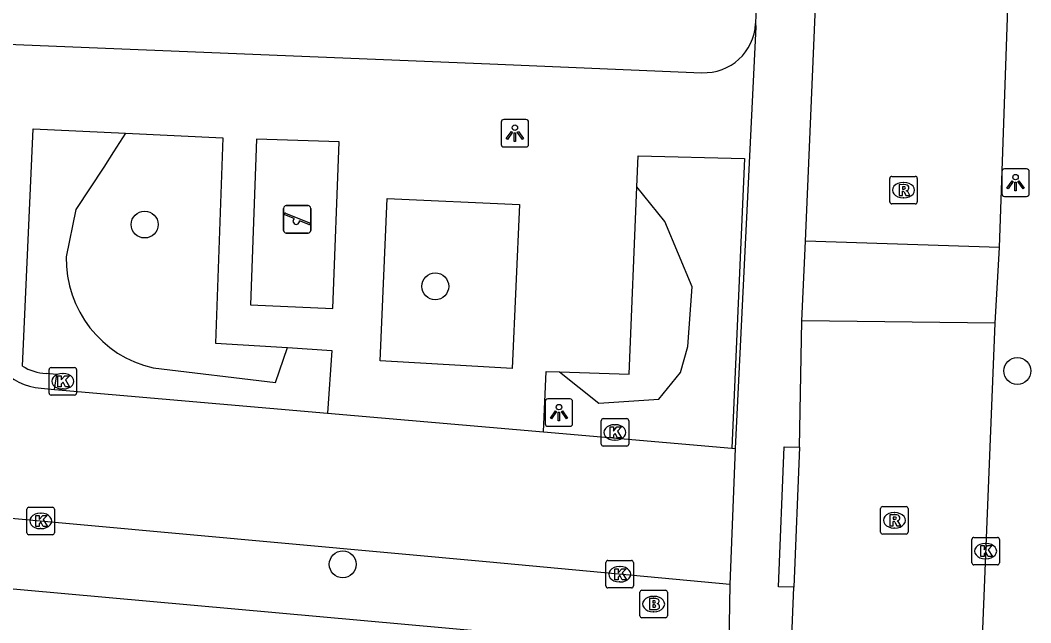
# Model space of a CAD drawing. Extents: x 161355 to 162026, y 386504 to 387459.
# Drawn here: x 161482.93 to 161519.68, y 387075.89 to 387097.8 of the extents above; entities that cross this region are included whole.
import ezdxf

# ---------------------------------------------------------------- set-up
doc = ezdxf.new("R2010")
doc.units = 0
for name, color, linetype in [('IMGEO_Boom', 7, 'Continuous'), ('IMGEO_Brandkraan', 7, 'Continuous'), ('IMGEO_Groenvoorziening', 7, 'Continuous'), ('IMGEO_Kolk', 7, 'Continuous'), ('IMGEO_Lichtpunt', 7, 'Continuous'), ('IMGEO_Rijbaan_lokaal_open', 7, 'Continuous'), ('IMGEO_Rioolput', 7, 'Continuous'), ('IMGEO_Speelvoorziening', 7, 'Continuous'), ('IMGEO_Voetpad_open', 7, 'Continuous')]:
    doc.layers.add(name, color=color, linetype=linetype)

msp = doc.modelspace()

# ---------------------------------------------------------------- linework, layer by layer
at = {"layer": 'IMGEO_Boom'}
for centre in [(161487.452, 387090.367), (161498.019, 387088.119), (161519.186, 387085.044), (161494.656, 387078.014)]:
    msp.add_circle(centre, 0.489, dxfattribs=at)
at = {"layer": 'IMGEO_Brandkraan'}
for p, q in [((161505.46, 387076.143), (161505.46, 387076.995)), ((161505.535, 387077.069), (161506.387, 387077.069)), ((161505.948, 387076.849), (161505.973, 387076.849)), ((161506.461, 387076.995), (161506.461, 387076.143)), ((161506.387, 387076.069), (161505.535, 387076.069)), ((161505.971, 387076.289), (161505.946, 387076.289))]:
    msp.add_line(p, q, dxfattribs=at)
for points in [[(161505.46, 387076.143), (161505.46, 387076.995)], [(161505.535, 387077.069), (161506.387, 387077.069)], [(161505.808, 387076.769), (161505.808, 387076.369), (161506.021, 387076.369)], [(161506.039, 387076.769), (161505.808, 387076.769)], [(161506.461, 387076.995), (161506.461, 387076.143)], [(161505.987, 387076.688), (161505.933, 387076.688), (161505.933, 387076.612)], [(161505.933, 387076.612), (161505.986, 387076.612)], [(161505.995, 387076.536), (161505.933, 387076.536), (161505.933, 387076.455)], [(161505.933, 387076.455), (161505.995, 387076.455)], [(161506.387, 387076.069), (161505.535, 387076.069)]]:
    msp.add_lwpolyline(points, dxfattribs=at)
for centre, radius, start, end in [((161505.537, 387076.993), 0.0765, 91.552, 178.448), ((161505.537, 387076.993), 0.0765, 91.552, 178.448), ((161506.043, 387076.624), 0.145, 59.4692, 91.5367), ((161506.068, 387076.671), 0.0922, 285.5137, 58.1501), ((161506.385, 387076.993), 0.0765, 1.552, 88.448), ((161506.385, 387076.993), 0.0765, 1.552, 88.448), ((161505.988, 387076.65), 0.0379, 267.8285, 90.9355), ((161505.996, 387076.495), 0.0404, 269.8759, 90.5077), ((161506.027, 387076.62), 0.251, 268.6676, 293.5347), ((161506.073, 387076.479), 0.105, 301.3115, 78.989), ((161505.537, 387076.145), 0.0765, 181.552, 268.448), ((161505.537, 387076.145), 0.0765, 181.552, 268.448), ((161506.385, 387076.145), 0.0765, 271.552, 358.448), ((161506.385, 387076.145), 0.0765, 271.552, 358.448)]:
    msp.add_arc(centre, radius, start, end, dxfattribs=at)
for centre, major_axis, ratio, start_param, end_param in [((161505.947, 387076.569), (-0.387, 0.002), 0.722429, 4.712389, 7.853982), ((161505.972, 387076.569), (-0.39, 0.002), 0.717154, 1.570796, 4.712389)]:
    msp.add_ellipse(centre, major_axis=major_axis, ratio=ratio, start_param=start_param, end_param=end_param, dxfattribs=at)
at = {"layer": 'IMGEO_Groenvoorziening'}
for points in [[(161486.758, 387093.686), (161486.325, 387093.012), (161485.97, 387092.457), (161484.951, 387090.912), (161484.601, 387089.193)], [(161502.536, 387085.011), (161503.97, 387083.868), (161506.147, 387084.012), (161506.934, 387084.987), (161507.201, 387085.938), (161507.362, 387088.105), (161506.373, 387090.476), (161505.355, 387091.732)], [(161487.758, 387085.153), (161492.21, 387084.618), (161492.651, 387085.891)]]:
    msp.add_lwpolyline(points, dxfattribs=at)
msp.add_arc((161488.676, 387089.124), 4.076, 179.0283, 256.9824, dxfattribs=at)
at = {"layer": 'IMGEO_Kolk'}
for p, q in [((161484.051, 387085.168), (161484.903, 387085.168)), ((161483.976, 387084.242), (161483.976, 387085.094)), ((161484.464, 387084.948), (161484.489, 387084.948)), ((161484.977, 387085.094), (161484.977, 387084.242)), ((161484.903, 387084.168), (161484.051, 387084.168)), ((161484.487, 387084.388), (161484.462, 387084.388)), ((161504.053, 387082.384), (161504.053, 387083.236)), ((161504.128, 387083.31), (161504.98, 387083.31)), ((161504.541, 387083.09), (161504.566, 387083.09)), ((161505.054, 387083.236), (161505.054, 387082.384)), ((161504.98, 387082.31), (161504.128, 387082.31)), ((161504.564, 387082.53), (161504.539, 387082.53)), ((161483.246, 387080.09), (161484.098, 387080.09)), ((161483.171, 387079.164), (161483.171, 387080.016)), ((161483.659, 387079.87), (161483.684, 387079.87)), ((161484.172, 387080.016), (161484.172, 387079.164)), ((161483.682, 387079.31), (161483.657, 387079.31)), ((161484.098, 387079.09), (161483.246, 387079.09)), ((161517.608, 387078.993), (161518.46, 387078.993)), ((161517.533, 387078.067), (161517.533, 387078.919)), ((161518.021, 387078.773), (161518.046, 387078.773)), ((161518.534, 387078.919), (161518.534, 387078.067)), ((161518.044, 387078.213), (161518.019, 387078.213)), ((161504.226, 387077.227), (161504.226, 387078.079)), ((161504.301, 387078.153), (161505.153, 387078.153)), ((161504.714, 387077.933), (161504.739, 387077.933)), ((161505.227, 387078.079), (161505.227, 387077.227)), ((161518.46, 387077.993), (161517.608, 387077.993)), ((161505.153, 387077.153), (161504.301, 387077.153)), ((161504.737, 387077.373), (161504.712, 387077.373))]:
    msp.add_line(p, q, dxfattribs=at)
for points in [[(161484.051, 387085.168), (161484.903, 387085.168)], [(161483.976, 387084.242), (161483.976, 387085.094)], [(161484.297, 387084.868), (161484.42, 387084.868), (161484.42, 387084.717), (161484.55, 387084.868), (161484.714, 387084.868), (161484.568, 387084.717), (161484.721, 387084.468), (161484.569, 387084.468), (161484.484, 387084.632), (161484.42, 387084.565), (161484.42, 387084.468), (161484.297, 387084.468), (161484.297, 387084.868)], [(161484.977, 387085.094), (161484.977, 387084.242)], [(161484.903, 387084.168), (161484.051, 387084.168)], [(161504.053, 387082.384), (161504.053, 387083.236)], [(161504.128, 387083.31), (161504.98, 387083.31)], [(161504.374, 387083.01), (161504.497, 387083.01), (161504.497, 387082.859), (161504.627, 387083.01), (161504.791, 387083.01), (161504.645, 387082.859), (161504.798, 387082.61), (161504.646, 387082.61), (161504.561, 387082.774), (161504.497, 387082.707), (161504.497, 387082.61), (161504.374, 387082.61), (161504.374, 387083.01)], [(161505.054, 387083.236), (161505.054, 387082.384)], [(161504.98, 387082.31), (161504.128, 387082.31)], [(161483.246, 387080.09), (161484.098, 387080.09)], [(161483.171, 387079.164), (161483.171, 387080.016)], [(161483.492, 387079.79), (161483.615, 387079.79), (161483.615, 387079.639), (161483.745, 387079.79), (161483.909, 387079.79), (161483.763, 387079.639), (161483.916, 387079.39), (161483.764, 387079.39), (161483.679, 387079.554), (161483.615, 387079.487), (161483.615, 387079.39), (161483.492, 387079.39), (161483.492, 387079.79)], [(161484.172, 387080.016), (161484.172, 387079.164)], [(161484.098, 387079.09), (161483.246, 387079.09)], [(161517.608, 387078.993), (161518.46, 387078.993)], [(161517.533, 387078.067), (161517.533, 387078.919)], [(161517.854, 387078.693), (161517.977, 387078.693), (161517.977, 387078.542), (161518.107, 387078.693), (161518.271, 387078.693), (161518.125, 387078.542), (161518.278, 387078.293), (161518.126, 387078.293), (161518.041, 387078.457), (161517.977, 387078.39), (161517.977, 387078.293), (161517.854, 387078.293), (161517.854, 387078.693)], [(161518.534, 387078.919), (161518.534, 387078.067)], [(161504.226, 387077.227), (161504.226, 387078.079)], [(161504.301, 387078.153), (161505.153, 387078.153)], [(161504.547, 387077.853), (161504.67, 387077.853), (161504.67, 387077.702), (161504.8, 387077.853), (161504.964, 387077.853), (161504.818, 387077.702), (161504.971, 387077.453), (161504.819, 387077.453), (161504.734, 387077.617), (161504.67, 387077.55), (161504.67, 387077.453), (161504.547, 387077.453), (161504.547, 387077.853)], [(161505.227, 387078.079), (161505.227, 387077.227)], [(161518.46, 387077.993), (161517.608, 387077.993)], [(161505.153, 387077.153), (161504.301, 387077.153)]]:
    msp.add_lwpolyline(points, dxfattribs=at)
for centre, start, end in [((161484.053, 387085.092), 91.552, 178.448), ((161484.053, 387085.092), 91.552, 178.448), ((161484.901, 387085.092), 1.552, 88.448), ((161484.901, 387085.092), 1.552, 88.448), ((161484.053, 387084.244), 181.552, 268.448), ((161484.053, 387084.244), 181.552, 268.448), ((161484.901, 387084.244), 271.552, 358.448), ((161484.901, 387084.244), 271.552, 358.448), ((161504.13, 387083.234), 91.552, 178.448), ((161504.13, 387083.234), 91.552, 178.448), ((161504.978, 387083.234), 1.552, 88.448), ((161504.978, 387083.234), 1.552, 88.448), ((161504.13, 387082.386), 181.552, 268.448), ((161504.13, 387082.386), 181.552, 268.448), ((161504.978, 387082.386), 271.552, 358.448), ((161504.978, 387082.386), 271.552, 358.448), ((161483.248, 387080.014), 91.552, 178.448), ((161483.248, 387080.014), 91.552, 178.448), ((161484.096, 387080.014), 1.552, 88.448), ((161484.096, 387080.014), 1.552, 88.448), ((161483.248, 387079.166), 181.552, 268.448), ((161483.248, 387079.166), 181.552, 268.448), ((161484.096, 387079.166), 271.552, 358.448), ((161484.096, 387079.166), 271.552, 358.448), ((161517.61, 387078.917), 91.552, 178.448), ((161517.61, 387078.917), 91.552, 178.448), ((161518.458, 387078.917), 1.552, 88.448), ((161518.458, 387078.917), 1.552, 88.448), ((161504.303, 387078.077), 91.552, 178.448), ((161504.303, 387078.077), 91.552, 178.448), ((161505.151, 387078.077), 1.552, 88.448), ((161505.151, 387078.077), 1.552, 88.448), ((161517.61, 387078.069), 181.552, 268.448), ((161517.61, 387078.069), 181.552, 268.448), ((161518.458, 387078.069), 271.552, 358.448), ((161518.458, 387078.069), 271.552, 358.448), ((161504.303, 387077.229), 181.552, 268.448), ((161504.303, 387077.229), 181.552, 268.448), ((161505.151, 387077.229), 271.552, 358.448), ((161505.151, 387077.229), 271.552, 358.448)]:
    msp.add_arc(centre, 0.0765, start, end, dxfattribs=at)
for centre, major_axis, ratio, start_param, end_param in [((161484.463, 387084.668), (-0.387, 0.002), 0.722429, 4.712389, 7.853982), ((161484.488, 387084.668), (-0.39, 0.002), 0.717154, 1.570796, 4.712389), ((161504.54, 387082.81), (-0.387, 0.002), 0.722429, 4.712389, 7.853982), ((161504.565, 387082.81), (-0.39, 0.002), 0.717154, 1.570796, 4.712389), ((161483.658, 387079.59), (-0.387, 0.002), 0.722429, 4.712389, 7.853982), ((161483.683, 387079.59), (-0.39, 0.002), 0.717154, 1.570796, 4.712389), ((161518.02, 387078.493), (-0.387, 0.002), 0.722429, 4.712389, 7.853982), ((161518.045, 387078.493), (-0.39, 0.002), 0.717154, 1.570796, 4.712389), ((161504.713, 387077.653), (-0.387, 0.002), 0.722429, 4.712389, 7.853982), ((161504.738, 387077.653), (-0.39, 0.002), 0.717154, 1.570796, 4.712389)]:
    msp.add_ellipse(centre, major_axis=major_axis, ratio=ratio, start_param=start_param, end_param=end_param, dxfattribs=at)
at = {"layer": 'IMGEO_Lichtpunt'}
for p, q in [((161500.417, 387094.089), (161500.417, 387093.282)), ((161500.417, 387094.089), (161500.417, 387093.282)), ((161501.319, 387094.184), (161500.511, 387094.184)), ((161501.319, 387094.184), (161500.511, 387094.184)), ((161501.413, 387093.282), (161501.413, 387094.089)), ((161501.413, 387093.282), (161501.413, 387094.089)), ((161500.511, 387093.188), (161501.319, 387093.188)), ((161500.511, 387093.188), (161501.319, 387093.188)), ((161518.622, 387092.293), (161518.622, 387091.486)), ((161518.622, 387092.293), (161518.622, 387091.486)), ((161519.524, 387092.388), (161518.716, 387092.388)), ((161519.524, 387092.388), (161518.716, 387092.388)), ((161519.618, 387091.486), (161519.618, 387092.293)), ((161519.618, 387091.486), (161519.618, 387092.293)), ((161518.716, 387091.392), (161519.524, 387091.392)), ((161518.716, 387091.392), (161519.524, 387091.392)), ((161502.019, 387083.932), (161502.019, 387083.125)), ((161502.019, 387083.932), (161502.019, 387083.125)), ((161502.921, 387084.027), (161502.113, 387084.027)), ((161502.921, 387084.027), (161502.113, 387084.027)), ((161503.015, 387083.125), (161503.015, 387083.932)), ((161503.015, 387083.125), (161503.015, 387083.932)), ((161502.113, 387083.031), (161502.921, 387083.031)), ((161502.113, 387083.031), (161502.921, 387083.031))]:
    msp.add_line(p, q, dxfattribs=at)
for points in [[(161500.791, 387093.753), (161500.83, 387093.725), (161500.642, 387093.463), (161500.604, 387093.49), (161500.791, 387093.753)], [(161500.893, 387093.705), (161500.94, 387093.705), (161500.94, 387093.383), (161500.893, 387093.383), (161500.893, 387093.705)], [(161501.003, 387093.725), (161501.041, 387093.752), (161501.228, 387093.49), (161501.189, 387093.462), (161501.003, 387093.725)], [(161518.996, 387091.957), (161519.035, 387091.929), (161518.847, 387091.667), (161518.809, 387091.694), (161518.996, 387091.957)], [(161519.098, 387091.909), (161519.145, 387091.909), (161519.145, 387091.587), (161519.098, 387091.587), (161519.098, 387091.909)], [(161519.208, 387091.929), (161519.246, 387091.956), (161519.433, 387091.694), (161519.394, 387091.666), (161519.208, 387091.929)], [(161502.393, 387083.596), (161502.432, 387083.568), (161502.244, 387083.306), (161502.206, 387083.333), (161502.393, 387083.596)], [(161502.495, 387083.548), (161502.542, 387083.548), (161502.542, 387083.226), (161502.495, 387083.226), (161502.495, 387083.548)], [(161502.605, 387083.568), (161502.643, 387083.595), (161502.83, 387083.333), (161502.791, 387083.305), (161502.605, 387083.568)]]:
    msp.add_lwpolyline(points, dxfattribs=at)
for centre in [(161500.916, 387093.887), (161519.121, 387092.091), (161502.518, 387083.73)]:
    msp.add_circle(centre, 0.0994, dxfattribs=at)
for centre, start, end in [((161500.511, 387094.089), 90, 180), ((161500.511, 387094.089), 90, 180), ((161501.319, 387094.089), 0, 90), ((161501.319, 387094.089), 0, 90), ((161500.511, 387093.282), 180, 270), ((161500.511, 387093.282), 180, 270), ((161501.319, 387093.282), 270, 0), ((161501.319, 387093.282), 270, 360), ((161518.716, 387092.293), 90, 180), ((161518.716, 387092.293), 90, 180), ((161519.524, 387092.293), 0, 90), ((161519.524, 387092.293), 0, 90), ((161518.716, 387091.486), 180, 270), ((161518.716, 387091.486), 180, 270), ((161519.524, 387091.486), 270, 0), ((161519.524, 387091.486), 270, 360), ((161502.113, 387083.932), 90, 180), ((161502.113, 387083.932), 90, 180), ((161502.921, 387083.932), 0, 90), ((161502.921, 387083.932), 0, 90), ((161502.113, 387083.125), 180, 270), ((161502.113, 387083.125), 180, 270), ((161502.921, 387083.125), 270, 0), ((161502.921, 387083.125), 270, 360)]:
    msp.add_arc(centre, 0.0946, start, end, dxfattribs=at)
at = {"layer": 'IMGEO_Rijbaan_lokaal_open'}
for points in [[(161511.482, 387089.761), (161512.919, 387123.336)], [(161518.541, 387089.529), (161518.878, 387099.285)], [(161511.352, 387086.863), (161511.482, 387089.761)], [(161518.541, 387089.529), (161511.482, 387089.761)], [(161518.375, 387086.785), (161518.541, 387089.529)], [(161511.261, 387082.272), (161511.352, 387086.863)], [(161518.375, 387086.785), (161511.352, 387086.863)], [(161517.25, 387058.822), (161518.375, 387086.785)], [(161483.691, 387084.416), (161484.178, 387084.374)], [(161484.178, 387084.374), (161494.098, 387083.514)], [(161494.098, 387083.514), (161501.954, 387082.833)], [(161508.736, 387077.285), (161500, 387078.089), (161444.439, 387083.16)], [(161501.954, 387082.833), (161508.802, 387082.24)], [(161508.93, 387082.229), (161508.736, 387077.285)], [(161508.802, 387082.24), (161508.93, 387082.229)], [(161511.261, 387082.272), (161511.056, 387077.183)], [(161510.258, 387057.427), (161511.056, 387077.183)]]:
    msp.add_lwpolyline(points, dxfattribs=at)
msp.add_arc((161483.832, 387086.57), 2.159, 178.4186, 266.2497, dxfattribs=at)
at = {"layer": 'IMGEO_Rioolput'}
for p, q in [((161514.547, 387091.192), (161514.547, 387092.044)), ((161514.622, 387092.118), (161515.474, 387092.118)), ((161515.035, 387091.898), (161515.06, 387091.898)), ((161515.548, 387092.044), (161515.548, 387091.192)), ((161515.474, 387091.118), (161514.622, 387091.118)), ((161515.058, 387091.338), (161515.033, 387091.338)), ((161514.215, 387079.186), (161514.215, 387080.038)), ((161514.29, 387080.112), (161515.142, 387080.112)), ((161515.216, 387080.038), (161515.216, 387079.186)), ((161514.703, 387079.892), (161514.728, 387079.892)), ((161514.726, 387079.332), (161514.701, 387079.332)), ((161515.142, 387079.112), (161514.29, 387079.112))]:
    msp.add_line(p, q, dxfattribs=at)
for points in [[(161514.547, 387091.192), (161514.547, 387092.044)], [(161514.622, 387092.118), (161515.474, 387092.118)], [(161515.136, 387091.816), (161514.884, 387091.818), (161514.884, 387091.418)], [(161515.548, 387092.044), (161515.548, 387091.192)], [(161514.884, 387091.418), (161515.008, 387091.418), (161515.008, 387091.58), (161515.019, 387091.58)], [(161515.062, 387091.737), (161515.008, 387091.737), (161515.008, 387091.656)], [(161515.008, 387091.656), (161515.06, 387091.656)], [(161515.066, 387091.551), (161515.137, 387091.418), (161515.277, 387091.418), (161515.212, 387091.544)], [(161515.474, 387091.118), (161514.622, 387091.118)], [(161514.215, 387079.186), (161514.215, 387080.038)], [(161514.29, 387080.112), (161515.142, 387080.112)], [(161515.216, 387080.038), (161515.216, 387079.186)], [(161514.804, 387079.81), (161514.552, 387079.812), (161514.552, 387079.412)], [(161514.73, 387079.731), (161514.676, 387079.731), (161514.676, 387079.65)], [(161514.552, 387079.412), (161514.676, 387079.412), (161514.676, 387079.574), (161514.687, 387079.574)], [(161514.676, 387079.65), (161514.728, 387079.65)], [(161514.734, 387079.545), (161514.805, 387079.412), (161514.945, 387079.412), (161514.88, 387079.538)], [(161515.142, 387079.112), (161514.29, 387079.112)]]:
    msp.add_lwpolyline(points, dxfattribs=at)
for centre, radius, start, end in [((161514.624, 387092.042), 0.0765, 91.552, 178.448), ((161514.624, 387092.042), 0.0765, 91.552, 178.448), ((161515.135, 387091.706), 0.109, 350.3612, 89.416), ((161515.472, 387092.042), 0.0765, 1.552, 88.448), ((161515.472, 387092.042), 0.0765, 1.552, 88.448), ((161515.018, 387091.527), 0.0533, 26.0293, 88.6989), ((161515.044, 387091.845), 0.19, 274.7715, 282.9687), ((161515.068, 387091.641), 0.0964, 77.0061, 93.1865), ((161515.082, 387091.698), 0.0378, 276.6634, 79.6772), ((161515.133, 387091.706), 0.112, 277.5842, 350.9817), ((161515.117, 387091.491), 0.108, 29.5134, 73.7905), ((161514.624, 387091.194), 0.0765, 181.552, 268.448), ((161514.624, 387091.194), 0.0765, 181.552, 268.448), ((161515.472, 387091.194), 0.0765, 271.552, 358.448), ((161515.472, 387091.194), 0.0765, 271.552, 358.448), ((161514.292, 387080.036), 0.0765, 91.552, 178.448), ((161514.292, 387080.036), 0.0765, 91.552, 178.448), ((161515.14, 387080.036), 0.0765, 1.552, 88.448), ((161515.14, 387080.036), 0.0765, 1.552, 88.448), ((161514.736, 387079.635), 0.0964, 77.0061, 93.1865), ((161514.75, 387079.692), 0.0378, 276.6634, 79.6772), ((161514.803, 387079.7), 0.109, 350.3612, 89.416), ((161514.801, 387079.7), 0.112, 277.5842, 350.9817), ((161514.686, 387079.521), 0.0533, 26.0293, 88.6989), ((161514.712, 387079.839), 0.19, 274.7715, 282.9687), ((161514.785, 387079.485), 0.108, 29.5134, 73.7905), ((161514.292, 387079.188), 0.0765, 181.552, 268.448), ((161514.292, 387079.188), 0.0765, 181.552, 268.448), ((161515.14, 387079.188), 0.0765, 271.552, 358.448), ((161515.14, 387079.188), 0.0765, 271.552, 358.448)]:
    msp.add_arc(centre, radius, start, end, dxfattribs=at)
for centre, major_axis, ratio, start_param, end_param in [((161515.034, 387091.618), (-0.387, 0.002), 0.722429, 4.712389, 7.853982), ((161515.059, 387091.618), (-0.39, 0.002), 0.717154, 1.570796, 4.712389), ((161514.702, 387079.612), (-0.387, 0.002), 0.722429, 4.712389, 7.853982), ((161514.727, 387079.612), (-0.39, 0.002), 0.717154, 1.570796, 4.712389)]:
    msp.add_ellipse(centre, major_axis=major_axis, ratio=ratio, start_param=start_param, end_param=end_param, dxfattribs=at)
at = {"layer": 'IMGEO_Speelvoorziening'}
for p, q in [((161492.603, 387091.056), (161493.393, 387091.056)), ((161493.393, 387091.056), (161492.603, 387091.056)), ((161492.503, 387090.156), (161492.503, 387090.956)), ((161492.503, 387090.956), (161492.503, 387090.156)), ((161492.886, 387090.584), (161492.547, 387090.721)), ((161492.572, 387090.781), (161493.448, 387090.428)), ((161493.493, 387090.956), (161493.493, 387090.156)), ((161493.493, 387090.156), (161493.493, 387090.956)), ((161493.424, 387090.368), (161493.084, 387090.505)), ((161493.393, 387090.056), (161492.603, 387090.056)), ((161492.603, 387090.056), (161493.393, 387090.056))]:
    msp.add_line(p, q, dxfattribs=at)
for centre, radius, start, end in [((161492.603, 387090.956), 0.1, 90, 180), ((161492.603, 387090.956), 0.1, 90, 180), ((161493.393, 387090.956), 0.1, 0, 90), ((161493.393, 387090.956), 0.1, 360, 90), ((161492.56, 387090.751), 0.0327, 68.078, 248.078), ((161492.965, 387090.494), 0.12, 130.9928, 5.1632), ((161493.436, 387090.398), 0.0327, 248.078, 68.078), ((161492.603, 387090.156), 0.1, 180, 270), ((161492.603, 387090.156), 0.1, 180, 270), ((161493.393, 387090.156), 0.1, 270, 0), ((161493.393, 387090.156), 0.1, 270, 0)]:
    msp.add_arc(centre, radius, start, end, dxfattribs=at)
at = {"layer": 'IMGEO_Voetpad_open'}
for points in [[(161509.854, 387102.729), (161509.669, 387097.673)], [(161443.218, 387098.534), (161500, 387096.204), (161507.716, 387095.887)], [(161509.669, 387097.673), (161509.676, 387097.551), (161508.93, 387082.229)], [(161483.007, 387085.222), (161483.399, 387093.847), (161486.758, 387093.686)], [(161486.758, 387093.686), (161490.293, 387093.517), (161490.023, 387086.055), (161492.651, 387085.891)], [(161494.529, 387093.38), (161491.519, 387093.474), (161491.305, 387087.453), (161494.297, 387087.316), (161494.529, 387093.38)], [(161505.355, 387091.732), (161505.401, 387092.865), (161509.264, 387092.765), (161508.802, 387082.24)], [(161502.536, 387085.011), (161505.076, 387084.925), (161505.355, 387091.732)], [(161496.271, 387091.315), (161501.078, 387091.095), (161500.818, 387085.127), (161496.015, 387085.416), (161496.271, 387091.315)], [(161492.651, 387085.891), (161494.26, 387085.791), (161494.098, 387083.514)], [(161484.178, 387084.374), (161484.254, 387084.915), (161483.867, 387084.952)], [(161501.954, 387082.833), (161502.057, 387085.027), (161502.536, 387085.011)], [(161507.491, 387074.867), (161500, 387075.542), (161444.354, 387080.558), (161444.439, 387083.16)], [(161511.056, 387077.183), (161510.504, 387077.197), (161510.709, 387082.286), (161511.261, 387082.272)], [(161508.736, 387077.285), (161508.669, 387073.669), (161508.652, 387073.55)]]:
    msp.add_lwpolyline(points, dxfattribs=at)
for centre, radius, start, end in [((161507.795, 387097.762), 1.876, 267.5929, 357.2924), ((161483.968, 387086.78), 1.831, 238.3182, 266.8221)]:
    msp.add_arc(centre, radius, start, end, dxfattribs=at)

doc.saveas('drawing.dxf')
